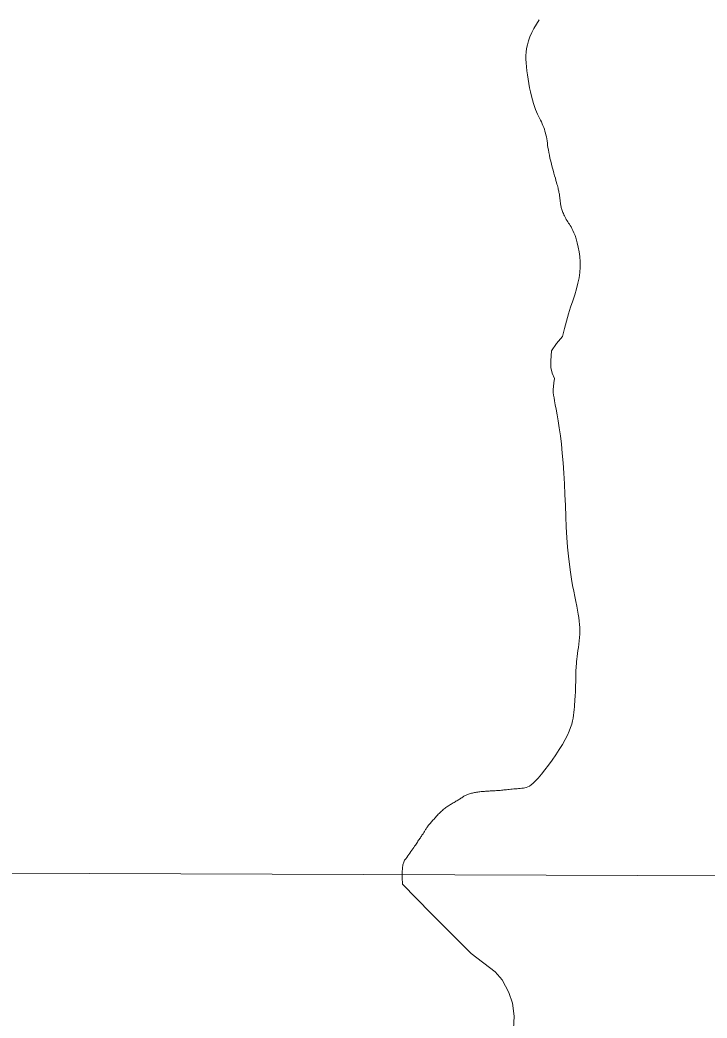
# Model space of a CAD drawing. Extents: x 553962 to 842807, y 8883888 to 9032388.
# Drawn here: x 604455 to 605471, y 8909688 to 8911165 of the extents above; entities that cross this region are included whole.
import ezdxf

# ---------------------------------------------------------------- set-up
doc = ezdxf.new("R2010")
doc.units = 0
doc.header["$LTSCALE"] = 160
doc.layers.add('6', color=7, linetype='Continuous', lineweight=13)

msp = doc.modelspace()

# ---------------------------------------------------------------- linework, layer by layer
at = {"layer": '6'}
msp.add_line((576954.3, 8910001), (623612.7, 8909833), dxfattribs=at)
for points in [[(605253.1, 8910905.3), (605252.9, 8910906.7), (605252.6, 8910908.2), (605252.3, 8910909.6), (605252, 8910911.1), (605251.7, 8910912.7), (605251.3, 8910914.2), (605251, 8910915.9), (605250.5, 8910917.7), (605250, 8910919.6), (605249.4, 8910921.8), (605248.7, 8910924.3), (605247.9, 8910927.2), (605247, 8910930.4), (605245.9, 8910934.1), (605244.8, 8910938.1), (605243.6, 8910942.3), (605242.4, 8910946.8), (605241.2, 8910951.3), (605240.1, 8910955.9), (605239, 8910960.3), (605238.1, 8910964.6), (605237.3, 8910968.7), (605236.7, 8910972.4), (605236.1, 8910976), (605235.6, 8910979.4), (605235.2, 8910982.6), (605234.7, 8910985.8), (605234.3, 8910988.8), (605233.7, 8910991.7), (605233.1, 8910994.6), (605232.4, 8910997.4), (605231.6, 8911000.2), (605230.8, 8911003), (605229.8, 8911005.8), (605228.7, 8911008.5), (605227.6, 8911011.2), (605226.3, 8911013.9), (605225, 8911016.6), (605223.6, 8911019.3), (605222.2, 8911022.2), (605220.7, 8911025.3), (605219.1, 8911028.6), (605217.6, 8911032.4), (605216.1, 8911036.5), (605214.6, 8911041.2), (605213.1, 8911046.4), (605211.6, 8911052), (605210.3, 8911058.1), (605209, 8911064.3), (605207.8, 8911070.7), (605206.7, 8911077.2), (605205.7, 8911083.5), (605204.8, 8911089.6), (605204.2, 8911095.5), (605203.7, 8911101.1), (605203.4, 8911106.5), (605203.4, 8911111.9), (605203.8, 8911117.2), (605204.5, 8911122.6), (605205.7, 8911128.1), (605207.3, 8911133.9), (605209.4, 8911139.8), (605212.1, 8911146), (605215.2, 8911152.3), (605218.9, 8911158.7), (605223, 8911165.1)], [(605277.8, 8910840.6), (605276.1, 8910845.6), (605274.5, 8910849.8), (605273, 8910853.3), (605271.6, 8910856.2), (605270.2, 8910858.6), (605268.9, 8910860.6), (605267.7, 8910862.4), (605266.5, 8910864.1), (605265.4, 8910865.8), (605264.3, 8910867.5), (605263.2, 8910869.2), (605262.3, 8910871.1), (605261.3, 8910872.9), (605260.5, 8910874.7), (605259.7, 8910876.5), (605258.9, 8910878.2), (605258.2, 8910879.9), (605257.6, 8910881.4), (605257.1, 8910882.9), (605256.6, 8910884.3), (605256.2, 8910885.6), (605255.8, 8910886.9), (605255.5, 8910888.2), (605255.2, 8910889.4), (605255, 8910890.7), (605254.8, 8910891.9), (605254.6, 8910893.2), (605254.4, 8910894.5), (605254.3, 8910895.8), (605254.1, 8910897.1), (605254, 8910898.4), (605253.8, 8910899.8), (605253.7, 8910901.1), (605253.5, 8910902.5), (605253.3, 8910903.9), (605253.1, 8910905.3)], [(605277.8, 8910840.6), (605276.1, 8910845.6), (605274.5, 8910849.8), (605273, 8910853.3), (605271.6, 8910856.2), (605270.2, 8910858.6), (605268.9, 8910860.6), (605267.7, 8910862.4), (605266.5, 8910864.1), (605265.4, 8910865.8), (605264.3, 8910867.5), (605263.2, 8910869.2), (605262.3, 8910871.1), (605261.3, 8910872.9), (605260.5, 8910874.7), (605259.7, 8910876.5), (605258.9, 8910878.2), (605258.2, 8910879.9), (605257.6, 8910881.4), (605257.1, 8910882.9), (605256.6, 8910884.3), (605256.2, 8910885.6), (605255.8, 8910886.9), (605255.5, 8910888.2), (605255.2, 8910889.4), (605255, 8910890.7), (605254.8, 8910891.9), (605254.6, 8910893.2), (605254.4, 8910894.5), (605254.3, 8910895.8), (605254.1, 8910897.1), (605254, 8910898.4), (605253.8, 8910899.8), (605253.7, 8910901.1), (605253.5, 8910902.5), (605253.3, 8910903.9), (605253.1, 8910905.3)], [(605283, 8910255.7), (605283.1, 8910260.6), (605283, 8910265.4), (605282.8, 8910270.2), (605282.3, 8910275.1), (605281.7, 8910280.2), (605280.8, 8910285.6), (605279.8, 8910291.3), (605278.6, 8910297.4), (605277.3, 8910304.1), (605275.8, 8910311.3), (605274.2, 8910319.3), (605272.5, 8910327.9), (605270.9, 8910337.4), (605269.2, 8910347.7), (605267.7, 8910359), (605266.3, 8910371.2), (605265, 8910384.5), (605264, 8910398.8), (605263.2, 8910414), (605262.4, 8910429.8), (605261.8, 8910446), (605261.1, 8910462.3), (605260.4, 8910478.4), (605259.5, 8910494.2), (605258.5, 8910509.4), (605257.3, 8910523.7), (605255.9, 8910537.1), (605254.4, 8910549.5), (605252.8, 8910560.9), (605251.2, 8910571.3), (605249.7, 8910580.5), (605248.2, 8910588.5), (605246.9, 8910595.3), (605245.8, 8910600.9), (605245, 8910605.6), (605244.4, 8910609.7), (605244, 8910613.6), (605244, 8910617.6), (605244.2, 8910622.2), (605244.8, 8910627.6), (605245.7, 8910634.2), (605242.3, 8910642.1), (605240.2, 8910650.3), (605240.2, 8910660.3), (605241.4, 8910675), (605248.8, 8910685.7), (605257.5, 8910696.3), (605260.3, 8910707.9), (605263.3, 8910719.1), (605266.4, 8910729.7), (605269.6, 8910739.6), (605272.7, 8910749), (605275.6, 8910758), (605278.2, 8910766.6), (605280.5, 8910775), (605282.2, 8910783.1), (605283.4, 8910791.2), (605283.9, 8910799.1), (605283.8, 8910806.9), (605283.2, 8910814.5), (605282.2, 8910821.8), (605280.9, 8910828.6), (605279.4, 8910834.9), (605277.8, 8910840.6)], [(605283, 8910255.7), (605283.1, 8910260.6), (605283, 8910265.4), (605282.8, 8910270.2), (605282.3, 8910275.1), (605281.7, 8910280.2), (605280.8, 8910285.6), (605279.8, 8910291.3), (605278.6, 8910297.4), (605277.3, 8910304.1), (605275.8, 8910311.3), (605274.2, 8910319.3), (605272.5, 8910327.9), (605270.9, 8910337.4), (605269.2, 8910347.7), (605267.7, 8910359), (605266.3, 8910371.2), (605265, 8910384.5), (605264, 8910398.8), (605263.2, 8910414), (605262.4, 8910429.8), (605261.8, 8910446), (605261.1, 8910462.3), (605260.4, 8910478.4), (605259.5, 8910494.2), (605258.5, 8910509.4), (605257.3, 8910523.7), (605255.9, 8910537.1), (605254.4, 8910549.5), (605252.8, 8910560.9), (605251.2, 8910571.3), (605249.7, 8910580.5), (605248.2, 8910588.5), (605246.9, 8910595.3), (605245.8, 8910600.9), (605245, 8910605.6), (605244.4, 8910609.7), (605244, 8910613.6), (605244, 8910617.6), (605244.2, 8910622.2), (605244.8, 8910627.6), (605245.7, 8910634.2), (605242.3, 8910642.1), (605240.2, 8910650.3), (605240.2, 8910660.3), (605241.4, 8910675), (605248.8, 8910685.7), (605257.5, 8910696.3), (605260.3, 8910707.9), (605263.3, 8910719.1), (605266.4, 8910729.7), (605269.6, 8910739.6), (605272.7, 8910749), (605275.6, 8910758), (605278.2, 8910766.6), (605280.5, 8910775), (605282.2, 8910783.1), (605283.4, 8910791.2), (605283.9, 8910799.1), (605283.8, 8910806.9), (605283.2, 8910814.5), (605282.2, 8910821.8), (605280.9, 8910828.6), (605279.4, 8910834.9), (605277.8, 8910840.6)], [(605129, 8910021.6), (605130.6, 8910021.9), (605132.2, 8910022.1), (605133.8, 8910022.3), (605135.5, 8910022.5), (605137.2, 8910022.7), (605138.8, 8910022.8), (605140.5, 8910023), (605142.2, 8910023.1), (605143.8, 8910023.2), (605145.5, 8910023.3), (605147.2, 8910023.4), (605149, 8910023.5), (605150.8, 8910023.7), (605152.6, 8910023.8), (605154.4, 8910023.9), (605156.2, 8910024), (605158.1, 8910024.1), (605159.9, 8910024.2), (605161.8, 8910024.3), (605163.6, 8910024.5), (605165.5, 8910024.6), (605167.3, 8910024.8), (605169.1, 8910025), (605171, 8910025.2), (605172.9, 8910025.4), (605174.8, 8910025.6), (605176.8, 8910025.8), (605178.8, 8910026), (605181, 8910026.2), (605183.2, 8910026.4), (605185.6, 8910026.7), (605187.9, 8910026.9), (605190.3, 8910027.1), (605192.7, 8910027.3), (605195.1, 8910027.6), (605197.4, 8910027.9), (605199.7, 8910028.1), (605201.8, 8910028.4), (605204, 8910028.9), (605206.2, 8910029.7), (605208.6, 8910030.9), (605211.3, 8910032.7), (605214.3, 8910035.2), (605217.8, 8910038.6), (605221.8, 8910042.9), (605226.4, 8910048.4), (605231.4, 8910054.8), (605236.8, 8910061.9), (605242.2, 8910069.5), (605247.6, 8910077.3), (605252.7, 8910085.1), (605257.4, 8910092.7), (605261.5, 8910099.8), (605264.8, 8910106.3), (605267.5, 8910112.3), (605269.6, 8910117.7), (605271.2, 8910122.7), (605272.3, 8910127.3), (605273.2, 8910131.7), (605273.8, 8910135.9), (605274.3, 8910140), (605274.7, 8910144.1), (605275.1, 8910148.1), (605275.5, 8910152), (605275.8, 8910155.8), (605276, 8910159.4), (605276.3, 8910162.8), (605276.5, 8910165.9), (605276.6, 8910168.8), (605276.7, 8910171.3), (605276.8, 8910173.5), (605276.9, 8910175.4), (605277, 8910177.2), (605277, 8910178.8), (605277, 8910180.4), (605277, 8910181.8), (605277.1, 8910183.3), (605277.1, 8910184.8), (605277.1, 8910186.4), (605277.1, 8910188), (605277.1, 8910189.8), (605277.2, 8910191.6), (605277.2, 8910193.5), (605277.3, 8910195.6), (605277.3, 8910197.8), (605277.4, 8910200.2), (605277.5, 8910202.8), (605277.7, 8910205.6), (605277.9, 8910208.6), (605278.1, 8910211.7), (605278.4, 8910215.2), (605278.8, 8910218.9), (605279.3, 8910222.8), (605279.8, 8910227), (605280.4, 8910231.5), (605281.1, 8910236.1), (605281.7, 8910240.9), (605282.2, 8910245.8), (605282.6, 8910250.7), (605283, 8910255.7)], [(605082.5, 8909997.1), (605083.8, 8909998.1), (605085.1, 8909999.1), (605086.4, 8910000.1), (605087.8, 8910001), (605089.1, 8910001.8), (605090.4, 8910002.7), (605091.8, 8910003.5), (605093.1, 8910004.3), (605094.5, 8910005.2), (605095.8, 8910006), (605097.2, 8910006.8), (605098.6, 8910007.6), (605100, 8910008.4), (605101.3, 8910009.2), (605102.6, 8910010), (605103.9, 8910010.8), (605105.1, 8910011.6), (605106.3, 8910012.3), (605107.4, 8910013), (605108.5, 8910013.8), (605109.6, 8910014.5), (605110.6, 8910015.1), (605111.7, 8910015.8), (605112.8, 8910016.4), (605113.9, 8910017), (605115, 8910017.6), (605116.2, 8910018.1), (605117.5, 8910018.6), (605118.7, 8910019.1), (605120.1, 8910019.6), (605121.4, 8910020), (605122.9, 8910020.4), (605124.3, 8910020.7), (605125.8, 8910021), (605127.4, 8910021.3), (605129, 8910021.6)], [(605063, 8909842.8), (605020.8, 8909885.9), (605020.2, 8909895.7), (605020.2, 8909903.5), (605020.7, 8909909.7), (605021.5, 8909914.4), (605022.7, 8909918.2), (605024, 8909921.1), (605025.6, 8909923.4), (605027.1, 8909925.5), (605028.7, 8909927.6), (605030.3, 8909929.8), (605031.8, 8909931.9), (605033.3, 8909934), (605034.8, 8909936), (605036.2, 8909938), (605037.5, 8909940), (605038.7, 8909941.8), (605039.9, 8909943.5), (605041, 8909945.1), (605042, 8909946.6), (605042.9, 8909948.1), (605043.8, 8909949.4), (605044.7, 8909950.7), (605045.6, 8909952), (605046.4, 8909953.3), (605047.3, 8909954.5), (605048.1, 8909955.7), (605048.9, 8909956.9), (605049.7, 8909958.1), (605050.5, 8909959.2), (605051.3, 8909960.3), (605052, 8909961.5), (605052.7, 8909962.5), (605053.3, 8909963.6), (605053.9, 8909964.6), (605054.5, 8909965.6), (605055.1, 8909966.6), (605055.7, 8909967.6), (605056.4, 8909968.6), (605057.1, 8909969.7), (605057.8, 8909970.7), (605058.6, 8909971.8), (605059.5, 8909972.9), (605060.4, 8909974), (605061.4, 8909975.1), (605062.4, 8909976.3), (605063.4, 8909977.5), (605064.4, 8909978.6), (605065.5, 8909979.8), (605066.5, 8909981), (605067.5, 8909982.2), (605068.5, 8909983.3), (605069.5, 8909984.5), (605070.5, 8909985.7), (605071.6, 8909986.9), (605072.7, 8909988.1), (605073.8, 8909989.2), (605074.9, 8909990.4), (605076.1, 8909991.6), (605077.4, 8909992.7), (605078.6, 8909993.9), (605079.9, 8909995), (605081.2, 8909996.1), (605082.5, 8909997.1)], [(605184.6, 8909662.2), (605186.2, 8909690.6), (605183.7, 8909709.5), (605178, 8909725.7), (605168.1, 8909744.1), (605157.9, 8909756.1), (605122.3, 8909783.3), (605063, 8909842.8)]]:
    msp.add_lwpolyline(points, dxfattribs=at)

doc.saveas('drawing.dxf')
